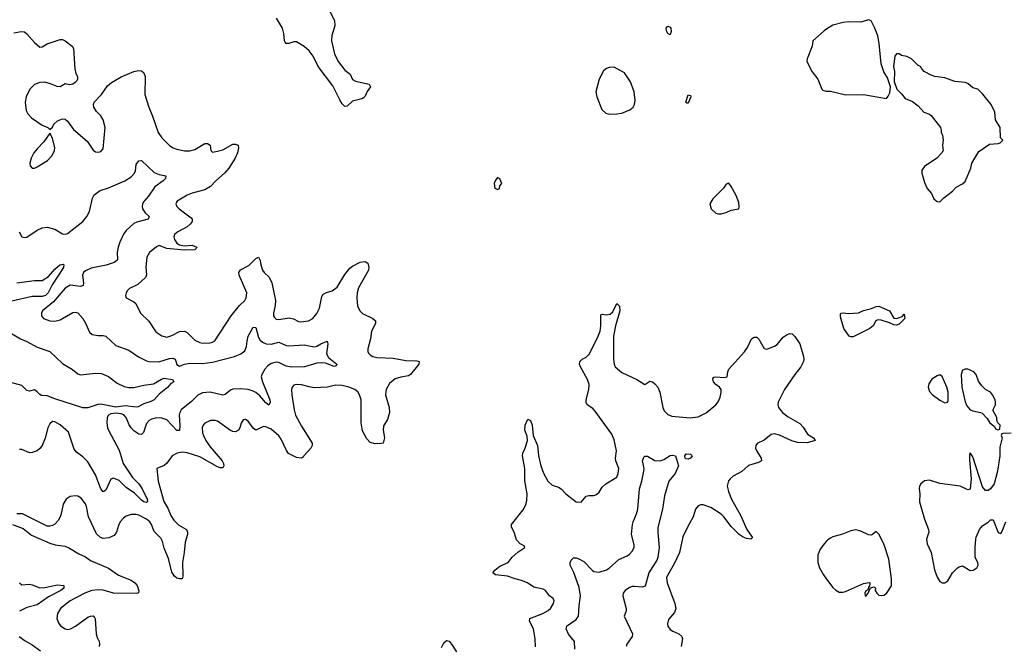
# Model space of a CAD drawing. Header units: inches. Extents: x 1384664 to 1536621, y 460766 to 646467.
# Tile 388 of 488: x 1443653 to 1451398, y 593260 to 598177. Entities that reach past the tile are written whole.
import ezdxf

# ---------------------------------------------------------------- set-up
doc = ezdxf.new("R2010")
doc.units = ezdxf.units.IN
doc.header["$MEASUREMENT"] = 0
doc.layers.add('B4549', color=7, linetype='Continuous')
doc.layers.add('B4559', color=7, linetype='Continuous')

msp = doc.modelspace()

# ---------------------------------------------------------------- linework, layer by layer
at = {"layer": 'B4549', "color": 5}
for points, elevation in [([(1446090, 598247.3), (1446130.2, 598170), (1446132.1, 598130), (1446107.5, 598052.5), (1446104.6, 598010), (1446130.1, 597910), (1446156.8, 597850), (1446210, 597781.8), (1446251.6, 597750), (1446270, 597707.7), (1446294.4, 597694.4), (1446400.7, 597670), (1446413, 597650), (1446386.7, 597613.3), (1446370, 597576), (1446357.3, 597562.7), (1446344.8, 597555.2), (1446270, 597537.3), (1446230, 597497), (1446210, 597494), (1446190, 597515.6), (1446170, 597547.8), (1446116.4, 597656.4), (1446001.6, 597810), (1445960.6, 597890), (1445930, 597931.6), (1445890, 597966.2), (1445830, 598002.6), (1445810, 598002.9), (1445769.8, 597989.8), (1445749.8, 597989.8), (1445740.1, 598000.1), (1445735.1, 598010), (1445729.7, 598070), (1445719.2, 598110), (1445673.8, 598190)], 780), ([(1450000, 598101.7), (1449982, 598090), (1449891, 598010), (1449886.8, 597970), (1449848, 597870), (1449845.5, 597850), (1449887.1, 597767.1), (1449930.8, 597710), (1449962.8, 597630), (1449970, 597622.8), (1449995.5, 597615.5), (1450000, 597615.4)], 820), ([(1443605.9, 598074.1), (1443663.4, 598083.4), (1443690, 598081.1), (1443710, 598067), (1443770, 597998.7), (1443810, 597961.7), (1443830, 597964), (1443870, 597986.9), (1443970, 598022.3), (1443990, 598020.9), (1444010, 598011.7), (1444064.9, 597970), (1444077, 597950), (1444086, 597790), (1444095.3, 597755.3), (1444107.7, 597730), (1444107.7, 597710), (1444102, 597698), (1444090, 597682.7), (1444070, 597669.4), (1444045.6, 597665.6), (1444010, 597672.3), (1443970, 597649.2), (1443947.7, 597652.3), (1443894.5, 597674.5), (1443850, 597686.6), (1443810, 597684.1), (1443770, 597667.6), (1443732.4, 597630), (1443702.6, 597570), (1443696.6, 597530), (1443704.9, 597464.9), (1443717, 597437), (1443745.7, 597405.7), (1443830, 597347.3), (1443874, 597330), (1443890, 597314), (1443910, 597332), (1443922.5, 597357.5), (1443950, 597382.8), (1443990, 597398.8), (1444010, 597394.8), (1444030, 597379.1), (1444075.5, 597315.5), (1444182.3, 597222.3), (1444230, 597150.8), (1444250, 597139.1), (1444270, 597137.1), (1444290, 597142.4), (1444310, 597162.8), (1444325.8, 597330), (1444309.8, 597390), (1444290, 597420.5), (1444256, 597456), (1444236.9, 597490), (1444233, 597510), (1444238.4, 597530), (1444296.3, 597590), (1444343.1, 597656.9), (1444375.1, 597684.9), (1444450, 597727.4), (1444550, 597768.9), (1444590, 597778.7), (1444610, 597775.8), (1444630, 597760.7), (1444639.6, 597730), (1444638.3, 597590), (1444668, 597490), (1444698.3, 597418.3), (1444742.8, 597290), (1444770, 597248.5), (1444830, 597188.7), (1444859.1, 597170), (1444890, 597158.9), (1444950, 597146.5), (1444990, 597145.8), (1445030, 597157.7), (1445110, 597203.1), (1445130, 597204.9), (1445150, 597191.3), (1445157.3, 597150), (1445170, 597137.3), (1445210, 597143.1), (1445250, 597155.8), (1445330, 597199.3), (1445350, 597199.1), (1445370, 597190.7), (1445374.8, 597170), (1445364.9, 597130), (1445347.4, 597090), (1445298.3, 597010), (1445263.9, 596970), (1445194.7, 596910), (1445154.6, 596865.4), (1445110, 596839.8), (1445010, 596815.1), (1444970, 596798), (1444891, 596750), (1444883, 596737), (1444880.7, 596730), (1444888, 596710), (1444907.7, 596690), (1445000.8, 596620.8), (1445008.5, 596610), (1445008.7, 596590), (1444994.6, 596570), (1444970.1, 596549.9), (1444897, 596510), (1444870.2, 596490), (1444864.6, 596470), (1444870.2, 596450), (1444890, 596421.7), (1444910, 596408), (1444950, 596400.4), (1445010, 596404.4), (1445046.8, 596390), (1445039.9, 596380.1), (1445030, 596369.7), (1444950, 596366.9), (1444810, 596379.8), (1444750, 596401.6), (1444730, 596391.8), (1444672.7, 596347.3), (1444652, 596310), (1444644.9, 596235.1), (1444650.3, 596170), (1444641.6, 596150), (1444583, 596097), (1444515.9, 596064.1), (1444501, 596050), (1444491, 596030), (1444484.7, 596010), (1444491.3, 595990), (1444550, 595959.3), (1444566, 595946), (1444603, 595870), (1444667.8, 595807.8), (1444722.8, 595722.8), (1444770, 595693.4), (1444810, 595683.1), (1444850, 595695.6), (1444910, 595727.2), (1444950, 595730.3), (1444970, 595718.4), (1445030, 595659.5), (1445070, 595639.3), (1445094.6, 595634.6), (1445150, 595637.6), (1445170, 595642.4), (1445187, 595653), (1445316.8, 595850), (1445381.5, 595930), (1445423.5, 595970), (1445435.4, 595990), (1445438.4, 596030), (1445378.5, 596170), (1445376.1, 596190), (1445380.6, 596199.4), (1445390, 596212.4), (1445455, 596245), (1445510, 596300.5), (1445530, 596310.7), (1445544.9, 596284.9), (1445548.7, 596250), (1445562, 596210), (1445576.4, 596190), (1445614, 596154), (1445636.6, 596110), (1445663.8, 595970), (1445662.3, 595930), (1445649.4, 595870), (1445650.3, 595850), (1445656.9, 595836.9), (1445670, 595824.2), (1445690, 595820.2), (1445773, 595833), (1445806.8, 595826.8), (1445846.5, 595806.5), (1445863.2, 595803.2), (1445925.2, 595810), (1445959.6, 595830), (1445990, 595868), (1446010.9, 595910), (1446030, 596001), (1446040.7, 596019.3), (1446065.7, 596034.3), (1446110, 596047.3), (1446150, 596074.7), (1446210, 596174.9), (1446250, 596223.7), (1446270, 596240.3), (1446330, 596271.8), (1446370, 596277), (1446390, 596264.7), (1446398.7, 596230), (1446395.3, 596210), (1446317.6, 596070), (1446306.2, 596030), (1446303.8, 595990), (1446310, 595926), (1446330, 595886), (1446350, 595868.7), (1446430.7, 595830), (1446450.6, 595810), (1446450.5, 595790), (1446421.3, 595730), (1446411.2, 595668.8), (1446390.4, 595590.4), (1446390.4, 595570), (1446397.2, 595557.2), (1446410, 595542.4), (1446430, 595530.3), (1446462.7, 595522.7), (1446590, 595516.3), (1446690, 595499.3), (1446775.8, 595495.8), (1446794.8, 595490), (1446792.4, 595470), (1446728.2, 595390), (1446710, 595377.4), (1446650, 595368.9), (1446606.5, 595353.5), (1446562.9, 595317.1), (1446534.2, 595270), (1446531.3, 595230), (1446559.6, 595130), (1446562.6, 595090), (1446545.9, 595034.1), (1446514, 594986), (1446511.6, 594950), (1446523.1, 594890), (1446510.6, 594850), (1446494.9, 594845.1), (1446450, 594844.4), (1446410, 594855.4), (1446382.4, 594882.4), (1446350, 594947), (1446339.4, 595010), (1446339.9, 595190), (1446326.5, 595230), (1446311.4, 595251.4), (1446289.7, 595270), (1446240.7, 595290), (1446190, 595301.6), (1446136.4, 595303.6), (1446074, 595290), (1445970, 595285.1), (1445930, 595291), (1445870, 595308), (1445830.4, 595309.6), (1445810, 595303.7), (1445796.3, 595290), (1445790.5, 595270), (1445792.4, 595227.6), (1445811.5, 595110), (1445822.7, 595070), (1445870, 594981.6), (1445953.7, 594850), (1445952.6, 594830), (1445942, 594810), (1445886.9, 594750), (1445881.7, 594738.3), (1445870, 594732.1), (1445830, 594737.4), (1445767.8, 594767.8), (1445750.9, 594790.9), (1445710, 594880.7), (1445690, 594907.6), (1445630, 594958.1), (1445590, 594978.5), (1445570, 594980.3), (1445510, 594951.3), (1445490, 594967), (1445450, 595022), (1445430, 595035.1), (1445410, 595032.3), (1445394.2, 595005.8), (1445384.4, 594970), (1445373, 594950), (1445350, 594938.9), (1445330, 594941), (1445310, 594949.8), (1445210, 595022.3), (1445190, 595027.1), (1445154.1, 595025.9), (1445110, 595007), (1445094.9, 594990), (1445087, 594970), (1445090.3, 594930), (1445097.3, 594910), (1445116.9, 594870), (1445150, 594821.1), (1445245.2, 594710), (1445254.9, 594690), (1445258, 594670), (1445250, 594655.1), (1445230, 594654), (1445210, 594661.8), (1445070, 594741.1), (1444970, 594774.3), (1444930, 594777.4), (1444890.2, 594769.8), (1444853.4, 594750), (1444809.2, 594690.8), (1444790, 594673.3), (1444730.7, 594649.3), (1444740.7, 594550), (1444787.5, 594390), (1444818.6, 594338.6), (1444841.4, 594281.4), (1444864.9, 594244.9), (1444905.2, 594205.2), (1444964.2, 594170), (1444973.6, 594150), (1444972, 594130), (1444953.7, 594070), (1444946.4, 593990), (1444933, 593910), (1444936.1, 593803.9), (1444930, 593783.7), (1444910, 593782), (1444889, 593789), (1444870, 593804.7), (1444850, 593835.6), (1444822.5, 593942.5), (1444790, 594024.2), (1444776.5, 594076.5), (1444763.1, 594103.1), (1444710, 594155.4), (1444689.8, 594210), (1444676, 594230), (1444650, 594252), (1444590, 594283.5), (1444570, 594289.6), (1444530, 594289.4), (1444490, 594274.5), (1444470, 594259.5), (1444443.7, 594230), (1444430, 594201.2), (1444415.2, 594150), (1444396.6, 594123.4), (1444355.2, 594104.8), (1444310, 594100.3), (1444287.4, 594107.4), (1444257.1, 594137.1), (1444193.7, 594270), (1444178.3, 594350), (1444170, 594372.3), (1444136.6, 594416.6), (1444110, 594433), (1444090, 594436.3), (1444050.3, 594429.7), (1444019.1, 594410), (1443994, 594370), (1443975.8, 594284.2), (1443956.7, 594243.3), (1443930, 594213.2), (1443910, 594201.2), (1443890, 594196), (1443870, 594197.2), (1443847.2, 594207.2), (1443674.2, 594294.2), (1443630, 594294.5)], 780), ([(1443647.7, 596510), (1443670, 596470.8), (1443690, 596464.9), (1443710, 596468.2), (1443790, 596522), (1443830, 596540.7), (1443870, 596546.8), (1443930, 596530.8), (1443990, 596494.8), (1444010, 596490.8), (1444030, 596497.3), (1444149.7, 596590), (1444181.5, 596630), (1444202.7, 596670), (1444225.8, 596774.2), (1444239.1, 596800.9), (1444285.2, 596834.8), (1444350, 596855.3), (1444479, 596910), (1444530, 596942), (1444556.2, 596970), (1444563.6, 596990), (1444570, 597038), (1444590, 597066.8), (1444610, 597071), (1444710, 596975.3), (1444750, 596961.1), (1444801, 596950), (1444800.5, 596930), (1444782.4, 596910), (1444715.1, 596864.9), (1444665.7, 596790), (1444630, 596749.6), (1444619, 596730), (1444616.1, 596710), (1444619.6, 596690), (1444639.7, 596659.7), (1444670.5, 596630), (1444662.8, 596610), (1444573.2, 596586.8), (1444550, 596574.5), (1444490, 596519.8), (1444469.2, 596490.8), (1444440.5, 596430), (1444427.2, 596390), (1444420.2, 596350), (1444421.1, 596290), (1444416.1, 596283.9), (1444397.1, 596270), (1444332.2, 596247.8), (1444215.7, 596224.3), (1444170, 596203.5), (1444154.9, 596190), (1444147.8, 596170), (1444154.7, 596110), (1444151, 596089), (1444130, 596080.4), (1444050, 596092.1), (1444010, 596066.3), (1443919.3, 595960.7), (1443832.7, 595890), (1443823.8, 595870), (1443825.5, 595850), (1443840.7, 595830), (1443890, 595810.3), (1443930, 595807.6), (1443970, 595818.3), (1444070, 595876.4), (1444090, 595879.3), (1444110, 595873), (1444148.4, 595830), (1444171.4, 595791.4), (1444202.4, 595722.4), (1444223, 595703), (1444270, 595695.3), (1444310, 595696.4), (1444330, 595690.4), (1444410, 595616.9), (1444510, 595580.3), (1444587.2, 595527.2), (1444650, 595495.5), (1444671, 595491), (1444748.1, 595488.1), (1444830, 595514.1), (1444857.3, 595517.3), (1444876.9, 595510), (1444890, 595467.7), (1444910, 595454.3), (1444950.4, 595469.6), (1444990, 595477.8), (1445090, 595476.4), (1445170, 595486.8), (1445343.6, 595530), (1445391.5, 595550), (1445424.4, 595575.6), (1445437.8, 595610), (1445441, 595650), (1445450.5, 595689.5), (1445490, 595759.5), (1445510, 595757.3), (1445530, 595679.1), (1445540.9, 595660.9), (1445562.3, 595642.3), (1445590.9, 595630.9), (1445630, 595628.3), (1445690, 595643.2), (1445750, 595615.6), (1445770, 595612.8), (1445890, 595622.6), (1445970, 595607), (1445990, 595611.8), (1446020.9, 595630), (1446070.4, 595650.4), (1446076.4, 595630), (1446065.5, 595550), (1446082.9, 595522.9), (1446147.7, 595470), (1446142.8, 595457.2), (1446127.5, 595452.5), (1446058.6, 595478.6), (1446030, 595480.7), (1445990, 595476.5), (1445894, 595450), (1445790, 595447.1), (1445750, 595454.3), (1445690, 595483.4), (1445670, 595484.6), (1445630, 595474.4), (1445604, 595456), (1445581.7, 595430), (1445557.5, 595390), (1445552.8, 595370), (1445563.7, 595330), (1445620.7, 595190), (1445624.2, 595170), (1445612.5, 595147.5), (1445590, 595165.4), (1445541.6, 595221.6), (1445510, 595247.5), (1445490, 595258.4), (1445450, 595269.8), (1445390, 595276.5), (1445330, 595272.9), (1445310, 595265.6), (1445270, 595231), (1445250, 595226.4), (1445150, 595249.9), (1445090, 595244.6), (1445053.5, 595226.5), (1445004.3, 595175.7), (1444922.6, 595110), (1444911.4, 595090), (1444907.1, 595070), (1444912.2, 594987.8), (1444910, 594947.6), (1444890, 594948.9), (1444810, 595032.5), (1444770, 595046), (1444730, 595048.1), (1444690, 595038.4), (1444670, 595028.4), (1444650, 595003.6), (1444627.7, 594932.3), (1444610, 594916), (1444590, 594920.3), (1444550, 594947.1), (1444529.4, 594969.4), (1444513.4, 594993.4), (1444489.9, 595050), (1444470.9, 595070.9), (1444450, 595080.3), (1444410, 595084.4), (1444370, 595078.8), (1444352.4, 595070), (1444341.8, 595050), (1444338.5, 595010), (1444343.7, 594970), (1444350.9, 594950), (1444434.9, 594794.9), (1444465.5, 594690), (1444540.4, 594580.4), (1444590.1, 594530.1), (1444617, 594490), (1444654.3, 594410), (1444657.4, 594390), (1444650, 594383.1), (1444630, 594389.2), (1444610, 594402.1), (1444555.5, 594455.5), (1444490, 594500.2), (1444435, 594555), (1444390, 594573.7), (1444370, 594565.4), (1444330, 594479.6), (1444310, 594467.8), (1444290, 594489.6), (1444250, 594600.5), (1444190, 594702.4), (1444150, 594741.6), (1444098.6, 594778.6), (1444082.2, 594802.2), (1444036.2, 594936.2), (1443970, 594993.6), (1443930, 595016.8), (1443910, 595018.7), (1443890, 595000.9), (1443874.6, 594970), (1443852.3, 594887.7), (1443828.7, 594830), (1443810, 594806), (1443790, 594789.6), (1443750, 594774.5), (1443730, 594772), (1443670, 594799.3), (1443650, 594799.3)], 760), ([(1443630, 596108.3), (1443770, 596128.8), (1443830, 596128.8), (1443880.2, 596159.8), (1443930, 596216.1), (1443968.2, 596250), (1443995.1, 596255.1), (1444000.7, 596250), (1443996.5, 596230), (1443907.8, 596092.2), (1443875.8, 596030), (1443855.2, 596010), (1443830, 596002), (1443750, 596001.3), (1443590, 595965.3)], 740), ([(1447711, 593249), (1447706.6, 593310), (1447693.6, 593390), (1447661.7, 593450), (1447665.6, 593470), (1447767, 593510), (1447810, 593533.1), (1447828.2, 593550), (1447851.3, 593590), (1447856.2, 593610), (1447847.9, 593627.9), (1447820.9, 593650), (1447789, 593690), (1447770, 593702.7), (1447697.5, 593717.5), (1447647.6, 593750), (1447600.9, 593770), (1447550, 593781.8), (1447490, 593802.8), (1447395.1, 593815.1), (1447374, 593830), (1447389.2, 593850), (1447430, 593881.6), (1447494, 593910), (1447527.6, 593952.4), (1447570, 593992), (1447626, 594030), (1447622, 594042), (1447590, 594058), (1447562, 594090), (1447541.2, 594150), (1447521.2, 594190), (1447520.9, 594210), (1447613.9, 594326.1), (1447634.4, 594365.6), (1447642.3, 594397.7), (1447644.5, 594450), (1447626.6, 594553.4), (1447625.3, 594650), (1447608.2, 594750), (1447609.7, 594770.3), (1447630, 594810.7), (1447646.2, 594870), (1447643.5, 594903.5), (1447626, 594950), (1447628, 594990), (1447650, 595038), (1447670, 595026), (1447684.4, 594990), (1447693.1, 594910), (1447726.7, 594830), (1447732.6, 594750), (1447750.9, 594670), (1447772, 594612), (1447806.7, 594550), (1447840.2, 594520.2), (1447890, 594503.6), (1447911.1, 594491.1), (1447948, 594450), (1448030, 594388), (1448070, 594386), (1448110, 594431.3), (1448130, 594438), (1448170, 594438), (1448190, 594444.7), (1448210, 594464.7), (1448235.5, 594504.5), (1448264, 594530), (1448350, 594582.8), (1448361.6, 594610), (1448367, 594650), (1448342.9, 594710), (1448340.5, 594730), (1448348.3, 594790), (1448330, 594875.1), (1448310, 594920.5), (1448180.7, 595100.7), (1448160.5, 595120.5), (1448117.6, 595150), (1448107.6, 595167.6), (1448108.5, 595190), (1448129.8, 595270), (1448131.6, 595310), (1448118.9, 595350), (1448064.1, 595450), (1448057.6, 595470), (1448058.3, 595490), (1448063, 595497), (1448078.4, 595510), (1448110, 595525.4), (1448134.6, 595550), (1448204, 595690), (1448217.7, 595730), (1448224.4, 595770), (1448223.3, 595856.7), (1448237.5, 595862.5), (1448270, 595856.9), (1448298.2, 595861.8), (1448319.1, 595880.9), (1448350, 595946.8), (1448370, 595926), (1448374.6, 595890), (1448339.5, 595770), (1448324, 595690), (1448322.6, 595510), (1448328.8, 595470), (1448337.6, 595450), (1448390, 595403.6), (1448507.3, 595350), (1448570, 595311.3), (1448610, 595336.3), (1448630, 595330.5), (1448650, 595315.5), (1448672.4, 595290), (1448688.4, 595250), (1448712.2, 595130), (1448723.6, 595103.6), (1448750, 595075.5), (1448781.7, 595061.7), (1448928, 595048), (1448990, 595054.9), (1449052.1, 595087.9), (1449129.6, 595150), (1449146.7, 595173.3), (1449162.3, 595210), (1449170.9, 595250), (1449169.7, 595269.7), (1449158, 595290), (1449130, 595309.7), (1449111.6, 595330), (1449104.2, 595355.8), (1449112.3, 595367.7), (1449126, 595370), (1449195.9, 595364.1), (1449219, 595370), (1449223.7, 595410), (1449232, 595430), (1449354.2, 595565.8), (1449378, 595602), (1449410, 595670.2), (1449430, 595682.7), (1449450, 595681.7), (1449467, 595667), (1449510, 595593), (1449530, 595587), (1449590, 595610.2), (1449610, 595625.6), (1449659, 595681), (1449690, 595703.8), (1449710, 595710.2), (1449730, 595707.2), (1449750, 595687.1), (1449790.5, 595630), (1449818.8, 595530), (1449822.3, 595510), (1449819.1, 595490), (1449796.9, 595450), (1449750.2, 595390), (1449669.2, 595270), (1449620.2, 595170), (1449616, 595150), (1449621.1, 595130), (1449654.3, 595090), (1449696.5, 595056.5), (1449790, 595002.3), (1449814.9, 594974.9), (1449850, 594920.4), (1449896, 594890), (1449911.3, 594870), (1449847.7, 594852.3), (1449770, 594853.2), (1449727.3, 594867.3), (1449630, 594911.9), (1449590, 594922.8), (1449564, 594916), (1449510, 594871.6), (1449454, 594846), (1449443.8, 594830), (1449442, 594810), (1449450, 594784.9), (1449486.4, 594730), (1449487.7, 594710), (1449463.8, 594696.2), (1449386.1, 594673.9), (1449332.9, 594627.1), (1449264.9, 594590), (1449240.5, 594570), (1449227.7, 594552.3), (1449217.6, 594510), (1449227.2, 594470), (1449252.7, 594410), (1449322.2, 594282.2), (1449371.7, 594171.7), (1449415.8, 594110), (1449415.3, 594104.7), (1449404.9, 594095.1), (1449370, 594100.3), (1449342.6, 594110), (1449313.5, 594130), (1449250, 594193.8), (1449190.7, 594270.7), (1449169.8, 594290), (1449090, 594344.6), (1449030, 594363.5), (1449010, 594363.5), (1448990, 594355.8), (1448968.7, 594330), (1448950.5, 594270), (1448910, 594199.3), (1448870, 594114), (1448844, 593990), (1448800.3, 593899.7), (1448748.4, 593810), (1448741.6, 593790), (1448746.2, 593750), (1448806, 593590), (1448814.3, 593550), (1448802.7, 593517.3), (1448757.2, 593462.8), (1448748.7, 593430), (1448751.7, 593410), (1448770, 593384.9), (1448790, 593371.2), (1448838.7, 593350), (1448861.3, 593330), (1448866.7, 593310), (1448856.5, 593250)], 780), ([(1443550, 595735.2), (1443658, 595670), (1443710, 595649), (1443790, 595603.2), (1443890.2, 595570.2), (1443990, 595474.6), (1444068.4, 595428.4), (1444110, 595393.7), (1444130, 595386.5), (1444250, 595399.5), (1444296.2, 595396.2), (1444350, 595372.4), (1444420.2, 595320.2), (1444475.1, 595295.1), (1444510, 595286.7), (1444550, 595286), (1444630, 595306), (1444704.9, 595315.1), (1444767.8, 595352.2), (1444790, 595359.3), (1444854.8, 595350), (1444864.7, 595330), (1444842.3, 595317.7), (1444814.1, 595285.9), (1444750, 595234), (1444710.5, 595190), (1444684.1, 595175.9), (1444630, 595158.1), (1444585, 595135), (1444570, 595131.3), (1444482.7, 595142.7), (1444410, 595133.1), (1444290, 595155.6), (1444267.2, 595152.8), (1444190, 595126.1), (1444150, 595126), (1443930, 595197.3), (1443870, 595221.2), (1443824.2, 595224.2), (1443810, 595230.8), (1443790, 595253.3), (1443770, 595266.9), (1443730, 595257.7), (1443710, 595263.5), (1443670, 595301.5), (1443553.3, 595333.3)], 740), ([(1448019.8, 593230), (1448016.1, 593290), (1447968.6, 593348.6), (1447951, 593390), (1447955.8, 593410), (1447962.8, 593417.2), (1448030, 593462.7), (1448048.5, 593490), (1448052.5, 593570), (1448063.7, 593650), (1448054.4, 593714.4), (1448011.5, 593831.5), (1447984.2, 593890), (1447982.4, 593910), (1447989.6, 593930), (1448010, 593947.3), (1448030, 593947.3), (1448050, 593939.1), (1448090, 593919.1), (1448154.8, 593850), (1448170, 593841.6), (1448210, 593836.4), (1448270, 593852.4), (1448290, 593865.3), (1448366.3, 593933.7), (1448430, 593962.4), (1448450, 593976.5), (1448470, 594001.2), (1448485.2, 594030), (1448485.2, 594050), (1448466.6, 594130), (1448473.3, 594210), (1448477.2, 594230), (1448505.4, 594294.6), (1448515.8, 594330), (1448527.7, 594490), (1448546, 594550), (1448563.1, 594630), (1448564.2, 594650), (1448552.8, 594710), (1448561.5, 594738.5), (1448570, 594747.7), (1448590, 594747.7), (1448650, 594713.4), (1448690, 594710.4), (1448719.4, 594720.6), (1448770, 594752), (1448790, 594754.9), (1448810.5, 594750.5), (1448836.3, 594670), (1448810, 594609.6), (1448759.5, 594550), (1448725.3, 594434.7), (1448709, 594330), (1448673.4, 594186.6), (1448672.3, 594150), (1448683.2, 594030), (1448671.8, 593950), (1448663.8, 593930), (1448601.9, 593830), (1448573.7, 593726.3), (1448550, 593717.2), (1448490, 593723.7), (1448470, 593722.7), (1448450, 593714.1), (1448416, 593690), (1448400.9, 593670), (1448397, 593650), (1448424.2, 593550), (1448422.4, 593530), (1448408.2, 593490), (1448473, 593350), (1448470.7, 593330), (1448427.7, 593270), (1448423.6, 593250)], 760), ([(1443596, 594210), (1443679.3, 594179.3), (1443746.6, 594126.6), (1443890, 594062.8), (1443930.6, 594050.6), (1444010, 594038.7), (1444044.2, 594024.2), (1444118.5, 593978.5), (1444170, 593955.3), (1444210, 593926.7), (1444350, 593867.6), (1444430, 593812.8), (1444530, 593772.6), (1444558.7, 593750), (1444575.6, 593730), (1444590.3, 593689.7), (1444587.9, 593672.1), (1444573.5, 593666.5), (1444390, 593670.6), (1444310, 593692.6), (1444270, 593697.1), (1444219.3, 593690), (1444164.9, 593670), (1444050.4, 593610), (1443974.9, 593550), (1443950.5, 593510), (1443945.5, 593470), (1443956.7, 593436.7), (1443974.2, 593414.2), (1444010, 593390.6), (1444030, 593385.3), (1444052.7, 593390), (1444091.6, 593410), (1444190, 593482.4), (1444210, 593490.4), (1444230, 593490.7), (1444239.9, 593479.9), (1444247.3, 593467.3), (1444254, 593350), (1444261.3, 593321.3), (1444277.6, 593290), (1444281.3, 593270), (1444278, 593250)], 780), ([(1450000, 594078.5), (1449970, 594045.1), (1449946.5, 594010), (1449930.2, 593970), (1449930.2, 593910), (1449945.4, 593870), (1449974.6, 593814.6), (1450000, 593781.3)], 820), ([(1443650.3, 593750.3), (1443670, 593736.4), (1443730, 593739.6), (1443750, 593736.1), (1443810, 593711.8), (1443850, 593714.3), (1443950, 593736.1), (1444001, 593730), (1444000.4, 593710), (1443977.4, 593690), (1443880, 593640), (1443790, 593579.3), (1443710, 593557.7), (1443650, 593529.1)], 760), ([(1443648.2, 593330), (1443695.4, 593295.4), (1443750, 593264.9), (1443816.1, 593216.1)], 760), ([(1446970, 593244), (1446990, 593279.1), (1447010, 593298), (1447030, 593293), (1447050, 593270.5), (1447090, 593208)], 780)]:
    msp.add_lwpolyline(points, dxfattribs=dict(at, elevation=elevation))
for points, elevation in [([(1448770, 598059.3), (1448750, 598069.7), (1448739.4, 598090), (1448738.4, 598110), (1448750, 598127.4), (1448770, 598119.5), (1448774.3, 598110), (1448776.6, 598083.4)], 780), ([(1448330, 597803.7), (1448290, 597802), (1448270, 597794.5), (1448245.5, 597774.5), (1448210.4, 597710), (1448185.5, 597610), (1448192.7, 597570), (1448232.7, 597472.7), (1448262.5, 597442.5), (1448294.8, 597434.8), (1448350, 597436.4), (1448390, 597443.1), (1448452.2, 597467.8), (1448478.4, 597490), (1448488.2, 597511.8), (1448494.5, 597545.5), (1448486.3, 597610), (1448456.3, 597690), (1448410, 597758.4)], 820), ([(1448910, 597520.7), (1448901.6, 597521.6), (1448893.2, 597530), (1448910, 597588), (1448930, 597581), (1448931.3, 597570)], 780), ([(1443890, 597286), (1443843.1, 597216.9), (1443790, 597163.6), (1443764.2, 597130), (1443743.7, 597090), (1443733.4, 597050), (1443734.8, 597030), (1443750, 597011), (1443770, 597010.8), (1443790, 597022), (1443872.7, 597070), (1443909.3, 597110), (1443926.6, 597150), (1443929.5, 597170), (1443910, 597246)], 780), ([(1447410, 596938), (1447392, 596910), (1447386, 596890), (1447390, 596854), (1447410, 596842), (1447426, 596850), (1447428.4, 596871.6), (1447446, 596890), (1447430, 596926)], 820), ([(1449230, 596891.8), (1449210, 596884), (1449190, 596854), (1449104.7, 596770), (1449082.8, 596730), (1449091.3, 596690), (1449130, 596658), (1449150, 596651), (1449170, 596651), (1449210, 596662.8), (1449250, 596681), (1449310, 596691.3), (1449313.4, 596706.6), (1449310, 596741.2), (1449290, 596796.4), (1449250, 596867.6)], 820), ([(1448910, 594724.4), (1448890, 594726), (1448886.6, 594730), (1448884.5, 594750), (1448895.1, 594764.9), (1448930, 594762.4), (1448941.3, 594750), (1448930, 594732.3)], 760)]:
    msp.add_lwpolyline(points, close=True, dxfattribs=dict(at, elevation=elevation))
at = {"layer": 'B4559', "color": 5, "elevation": 820}
for points in [[(1450000, 597615.4), (1450030, 597614.9), (1450152.2, 597587.8), (1450290, 597588.4), (1450470, 597558.8), (1450484.8, 597575.2), (1450498.6, 597601.4), (1450504, 597650), (1450480.2, 597720.2), (1450450, 597768), (1450429.5, 597829.5), (1450414, 597990), (1450403, 598050), (1450380.5, 598110), (1450350, 598167.3), (1450330, 598175.1), (1450270, 598158.7), (1450170, 598160.4), (1450130, 598155.1), (1450050, 598134.3), (1450000, 598101.7)], [(1451452, 594928), (1451390, 594926), (1451378, 594922), (1451374, 594910), (1451382, 594890), (1451363.5, 594816.5), (1451364, 594750), (1451345.5, 594630), (1451319.1, 594530), (1451290.4, 594489.6), (1451270, 594477.2), (1451250, 594478), (1451226.5, 594506.5), (1451150, 594741.2), (1451130, 594774), (1451125.4, 594754.6), (1451125.4, 594714.6), (1451136.9, 594570), (1451130, 594488.7), (1451110, 594481.2), (1451050, 594512.3), (1450890, 594532.3), (1450810, 594559.5), (1450770, 594552.3), (1450740.7, 594530), (1450730.5, 594510), (1450727.7, 594490), (1450734.4, 594450), (1450732, 594388), (1450770, 594250.8), (1450800.9, 594170), (1450803.6, 594150), (1450786.4, 594093.6), (1450790, 594057), (1450822, 593990), (1450850, 593852.4), (1450870, 593796.5), (1450890, 593762.3), (1450910, 593752), (1450930, 593750.4), (1450953.3, 593766.7), (1450990, 593830.8), (1451029.3, 593870), (1451042.8, 593877.2), (1451070, 593884.4), (1451130, 593847), (1451153.2, 593850), (1451182.7, 593870), (1451191.8, 593890), (1451189.4, 593910), (1451169.3, 593950.7), (1451168.7, 594030), (1451174.6, 594094.6), (1451177.2, 594110), (1451203.6, 594170), (1451230, 594202.8), (1451271.9, 594228.1), (1451290, 594246), (1451310, 594246), (1451350, 594147.3), (1451370, 594138.8), (1451382.4, 594157.6), (1451410, 594230.7)], [(1450000, 593781.3), (1450050, 593715.8), (1450072.4, 593692.4), (1450098.7, 593678.7), (1450130, 593678), (1450150, 593683), (1450290, 593746), (1450334.9, 593754.9), (1450341, 593750), (1450338, 593722), (1450330, 593718), (1450323.6, 593696.4), (1450310, 593688), (1450301, 593670), (1450304.7, 593650), (1450310, 593646), (1450328, 593670), (1450346, 593714), (1450350, 593712), (1450370, 593721), (1450378, 593718), (1450384.7, 593710), (1450382.8, 593690), (1450394, 593670), (1450410, 593654), (1450430, 593650.6), (1450450, 593653.4), (1450470, 593667.3), (1450510, 593727.7), (1450510, 593784), (1450490, 593937.3), (1450450, 594056.9), (1450410, 594133.2), (1450390, 594155.3), (1450362, 594130), (1450350, 594126), (1450330.7, 594129.3), (1450270, 594158.4), (1450230, 594167.3), (1450190, 594159.5), (1450126.3, 594133.7), (1450050, 594113.7), (1450030, 594103.5), (1450010, 594089.7), (1450000, 594078.5)]]:
    msp.add_lwpolyline(points, dxfattribs=at)
at = {"layer": 'B4559', "color": 5}
for points, elevation in [([(1450570, 597908), (1450550, 597908), (1450538, 597890), (1450526, 597810), (1450534.8, 597770), (1450531.1, 597691.1), (1450551.3, 597630), (1450590, 597594.8), (1450618.5, 597558.5), (1450674.6, 597534.6), (1450720.9, 597500.9), (1450766, 597450), (1450810, 597434), (1450823.4, 597423.4), (1450894.8, 597330), (1450901, 597310), (1450901, 597290), (1450911, 597270), (1450916, 597230), (1450910.8, 597190), (1450918, 597150), (1450906.8, 597130), (1450866.8, 597090), (1450770, 597023.7), (1450750, 596994), (1450748.3, 596971.7), (1450770, 596898.8), (1450790, 596851.3), (1450824.7, 596810), (1450842.8, 596770), (1450870, 596748.2), (1450890, 596745.5), (1450923, 596777), (1450991.3, 596828.7), (1451020.1, 596859.9), (1451070, 596886.8), (1451090, 596906), (1451134, 597010), (1451142, 597050), (1451198, 597142), (1451280.4, 597199.6), (1451350, 597204.7), (1451366, 597210), (1451386, 597230), (1451368.7, 597248.7), (1451366, 597330), (1451329.7, 597389.7), (1451322.4, 597450), (1451295.4, 597510), (1451230, 597593.3), (1451190, 597631), (1451150, 597642.4), (1451110, 597675.1), (1451090, 597683), (1451010, 597691.3), (1450930, 597721.6), (1450852, 597732), (1450822.5, 597742.5), (1450768, 597770), (1450748, 597790), (1450738, 597810), (1450719, 597819), (1450668.9, 597868.9), (1450630, 597888), (1450590, 597895.3)], 820), ([(1450550, 595828.7), (1450566.2, 595833.8), (1450594.8, 595845.2), (1450610, 595862), (1450614.9, 595830), (1450570, 595785.1), (1450550, 595776.4), (1450530, 595779.2), (1450495.3, 595795.3), (1450430, 595816), (1450402.8, 595817.2), (1450386.4, 595810), (1450365.7, 595770), (1450340.3, 595750), (1450210, 595685.9), (1450190, 595684.3), (1450178.2, 595690), (1450136.5, 595750), (1450110, 595841.2), (1450110, 595864.7), (1450114, 595870), (1450130, 595874), (1450173, 595867), (1450250, 595873.1), (1450289.2, 595890.8), (1450353.8, 595906.2), (1450390, 595922.3), (1450410, 595926), (1450495.5, 595890), (1450530, 595832.2)], 780), ([(1450890, 595385.1), (1450870, 595379.5), (1450828.9, 595351.1), (1450804.4, 595315.6), (1450798.4, 595290), (1450810, 595254.8), (1450831.7, 595231.7), (1450890, 595186), (1450930, 595165.5), (1450950, 595170.7), (1450955.5, 595184.5), (1450957.3, 595250), (1450946.8, 595290), (1450910, 595373.6)], 820), ([(1451110, 595429.6), (1451090, 595429.6), (1451070, 595422.9), (1451059.7, 595390), (1451065, 595290), (1451090, 595174.8), (1451102.7, 595142.7), (1451130, 595110.4), (1451150, 595102), (1451210, 595090.8), (1451223.5, 595083.5), (1451262, 595042), (1451284.7, 595010), (1451319.8, 594979.8), (1451330, 594962), (1451350, 594954), (1451362, 594958), (1451366, 594990), (1451348, 595008), (1451338, 595030), (1451338, 595050), (1451308.9, 595108.9), (1451328.7, 595150), (1451329.2, 595170), (1451326, 595190), (1451306, 595230), (1451290, 595249.2), (1451249.7, 595269.7), (1451220.1, 595300.1), (1451195.6, 595335.6), (1451176.2, 595390), (1451159.5, 595410)], 820)]:
    msp.add_lwpolyline(points, close=True, dxfattribs=dict(at, elevation=elevation))

doc.saveas('drawing.dxf')
